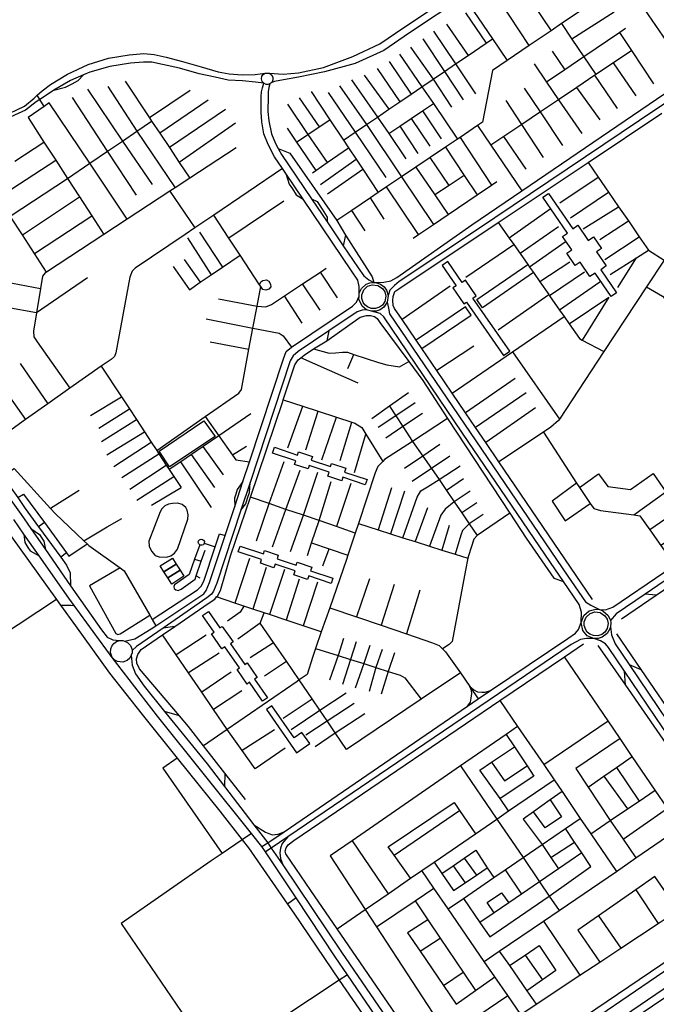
# Model space of a CAD drawing. Header units: millimetres. Extents: x 664923 to 767831, y 3118803 to 3207600.
# Tile 401 of 422: x 744563 to 746076, y 3151933 to 3154272. Entities that reach past the tile are written whole.
import ezdxf

# ---------------------------------------------------------------- set-up
doc = ezdxf.new("R2010")
doc.units = ezdxf.units.MM
for name, color, linetype in [('parks', 8, 'Continuous'), ('roads_2', 2, 'Continuous'), ('roads_3', 3, 'Continuous')]:
    doc.layers.add(name, color=color, linetype=linetype)

msp = doc.modelspace()

# ---------------------------------------------------------------- linework, layer by layer
at = {"layer": 'parks'}
for points in [[(745819.48, 3153859.35), (745876.86, 3153775.55), (745889.13, 3153783.87), (745913.78, 3153747.88), (745926.48, 3153756.49), (745945.43, 3153728.82), (745933.7, 3153720.86), (745956.76, 3153687.16), (745943.52, 3153678.19), (745981.03, 3153623.42), (745968.16, 3153614.7), (745930.17, 3153670.17), (745917.96, 3153661.9), (745894.31, 3153696.44), (745882.54, 3153688.46), (745862.88, 3153717.17), (745874.97, 3153725.36), (745853.03, 3153757.42), (745864.4, 3153765.11), (745806.08, 3153850.27), (745819.48, 3153859.35)], [(745580.25, 3153697.64), (745566.57, 3153688.28), (745599.86, 3153640.2), (745592.26, 3153635), (745618.42, 3153597.2), (745624.31, 3153601.24), (745712.13, 3153474.37), (745727.11, 3153484.64), (745639.91, 3153610.6), (745647.52, 3153615.82), (745621.76, 3153653.03), (745614.56, 3153648.09), (745580.25, 3153697.64)], [(745378.94, 3153599.86), (745375.43, 3153609.92), (745375.51, 3153618.74), (745380.19, 3153630.27), (745389.55, 3153638.85), (745400.59, 3153642.44), (745413.56, 3153640.92), (745424.85, 3153633.49), (745430.07, 3153625.59), (745432.49, 3153615.15), (745430.23, 3153602.96), (745424.48, 3153594.28), (745417.46, 3153588.98), (745408.19, 3153585.88), (745397.72, 3153586.19), (745388.91, 3153589.69), (745382.67, 3153594.78), (745378.94, 3153599.86)], [(744893.94, 3153246.69), (745000.45, 3153319.21), (745026.93, 3153281.65), (744918.97, 3153210.05), (744893.94, 3153246.69)], [(745168, 3153256.19), (745223.09, 3153237.78), (745225.58, 3153245.17), (745258.42, 3153234.19), (745255.57, 3153225.75), (745301.21, 3153210.49), (745303.62, 3153217.6), (745337.77, 3153206.18), (745334.82, 3153197.44), (745388.11, 3153179.62), (745383.93, 3153167.24), (745330.89, 3153184.97), (745328.1, 3153176.73), (745295.06, 3153187.77), (745298.27, 3153197.28), (745250.71, 3153213.18), (745247.86, 3153204.74), (745215.91, 3153215.42), (745218.76, 3153223.83), (745163.32, 3153242.36), (745168, 3153256.19)], [(744896.44, 3153102.63), (744869.73, 3153032.95), (744869.98, 3153020.84), (744875.54, 3153009.59), (744884.33, 3152998.79), (744894.3, 3152995.58), (744911.24, 3152995.37), (744921.65, 3152998.24), (744930.47, 3153004.49), (744937.31, 3153014.29), (744962.28, 3153085.45), (744963.02, 3153096.06), (744960.32, 3153106.8), (744957.14, 3153113.17), (744949, 3153120.01), (744938.46, 3153123.76), (744925.53, 3153122.55), (744916.23, 3153121.21), (744907.76, 3153116.88), (744900.29, 3153109.71), (744896.44, 3153102.63)], [(745086.79, 3153021.59), (745141.89, 3153003.16), (745144.38, 3153010.56), (745177.23, 3152999.57), (745174.38, 3152991.14), (745220.02, 3152975.87), (745222.43, 3152982.99), (745256.58, 3152971.57), (745253.62, 3152962.82), (745306.91, 3152945.01), (745302.73, 3152932.62), (745249.69, 3152950.35), (745246.9, 3152942.11), (745213.86, 3152953.17), (745217.07, 3152962.66), (745169.51, 3152978.57), (745166.65, 3152970.12), (745134.71, 3152980.8), (745137.56, 3152989.21), (745082.12, 3153007.75), (745086.79, 3153021.59)], [(744896.49, 3152974.18), (744925.61, 3152992.56), (744934.62, 3152978.42), (744905.49, 3152960.04), (744896.49, 3152974.18)], [(744934.62, 3152978.42), (744943.61, 3152964.3), (744914.47, 3152945.94), (744905.49, 3152960.04), (744934.62, 3152978.42)], [(744943.61, 3152964.3), (744952.93, 3152949.66), (744923.8, 3152931.3), (744914.47, 3152945.94), (744943.61, 3152964.3)], [(744997.39, 3152856.19), (745011.48, 3152865.85), (745038.5, 3152826.83), (745044.01, 3152830.61), (745069.56, 3152793.7), (745063.28, 3152789.4), (745097.52, 3152739.96), (745102.95, 3152743.68), (745126.8, 3152709.24), (745120.73, 3152705.08), (745151.4, 3152660.79), (745139.87, 3152652.89), (745108.84, 3152697.69), (745102.97, 3152693.67), (745079.22, 3152727.98), (745084.78, 3152731.79), (745050.24, 3152781.7), (745043.33, 3152776.97), (745018.49, 3152812.84), (745024.53, 3152816.98), (744997.39, 3152856.19)], [(745907.75, 3152822.32), (745904.24, 3152832.38), (745904.32, 3152841.2), (745908.99, 3152852.73), (745918.36, 3152861.31), (745929.39, 3152864.9), (745942.37, 3152863.38), (745953.66, 3152855.95), (745958.89, 3152848.05), (745961.3, 3152837.61), (745959.04, 3152825.42), (745953.29, 3152816.74), (745946.27, 3152811.44), (745937, 3152808.33), (745926.53, 3152808.65), (745917.72, 3152812.15), (745911.48, 3152817.24), (745907.75, 3152822.32)], [(745149.12, 3152632.98), (745220.74, 3152530.48), (745251.81, 3152551.96), (745233.33, 3152578.41), (745215.27, 3152565.93), (745162.13, 3152641.99), (745149.12, 3152632.98)]]:
    msp.add_lwpolyline(points, close=True, dxfattribs=at)
at = {"layer": 'roads_2'}
for points in [[(745156.08, 3154144.84), (745189.12, 3154142.55), (745225.14, 3154146.17), (745285.02, 3154158.79), (745353.96, 3154184.78), (745418.53, 3154214.53), (745475.76, 3154254.07), (745686.22, 3154395.03), (745916.76, 3154554.18), (745933.46, 3154561.37), (745942.89, 3154562.34), (745958.11, 3154561.4), (745978.75, 3154557.76), (745997.12, 3154557.2)], [(745989.5, 3154537.81), (745972.21, 3154544.25), (745954.85, 3154549.41), (745942.86, 3154550.12), (745934.9, 3154548.31), (745922.2, 3154540.58), (745697.53, 3154380.99), (745618.18, 3154327.59), (745489.38, 3154240.91), (745428.15, 3154199.34), (745360.06, 3154168.12), (745287.12, 3154148), (745225.15, 3154135.34), (745189.3, 3154129.48), (745168.28, 3154125.68), (745161.62, 3154123.37)], [(744573.83, 3154066.82), (744596.98, 3154086), (744604.33, 3154092.61), (744616.37, 3154103.44), (744635.8, 3154118.52), (744676.22, 3154142.56), (744725.69, 3154166.08), (744773.92, 3154181.04), (744823.07, 3154188.95), (744857.99, 3154191.58), (744882.53, 3154189.71), (744910.51, 3154183.2), (744949.73, 3154172.9), (744994.25, 3154160.57), (745034.47, 3154148.63), (745060.75, 3154143.5), (745091.48, 3154141.53), (745122.45, 3154142.07), (745146.37, 3154145.04)], [(745142.65, 3154121.1), (745123.13, 3154123.9), (745091.78, 3154127.1), (745058.44, 3154128.77), (745027.37, 3154135.69), (744989.36, 3154143.9), (744942.7, 3154157.13), (744902.07, 3154165.75), (744876.97, 3154171.38), (744856.75, 3154171.43), (744825.62, 3154169.12), (744777.02, 3154161.25), (744729.24, 3154147.48), (744714.37, 3154141.13), (744683.73, 3154128.07), (744644.01, 3154104.75), (744618.89, 3154088.37), (744610.61, 3154082.99), (744601.98, 3154077.36), (744576.47, 3154057.43)], [(745148.52, 3154118.56), (745142.65, 3154121.1), (745138.75, 3154125.65), (745137.14, 3154131.62), (745138.38, 3154137.77), (745141.36, 3154141.96), (745146.37, 3154145.04), (745156.08, 3154144.84), (745160.98, 3154141.52), (745164.36, 3154135.36), (745164.42, 3154129.08), (745161.62, 3154123.37), (745157.07, 3154119.77), (745153, 3154118.5), (745148.52, 3154118.56)], [(745369.75, 3153622.53), (745369.19, 3153637.93), (745365.84, 3153652.95), (745351.14, 3153675.61), (745236.43, 3153845.76), (745195.27, 3153906.83), (745187.52, 3153918.31), (745168.44, 3153946.61), (745152.95, 3153975.67), (745143.16, 3154001.02), (745137.78, 3154029.71), (745136.29, 3154052.35), (745136.25, 3154090.03), (745137.62, 3154100.72), (745139.4, 3154110.61), (745142.65, 3154121.1)], [(745157.07, 3154119.77), (745154.6, 3154111.38), (745153.45, 3154100.75), (745153.24, 3154089.83), (745152.67, 3154054.35), (745154.75, 3154031.84), (745161.22, 3154001.39), (745170.21, 3153977.97), (745176.92, 3153966.26), (745184.93, 3153952.29), (745256.33, 3153846.58), (745293.08, 3153792.18), (745331.74, 3153734.93), (745367.04, 3153682.67), (745380.49, 3153663.92), (745392.61, 3153653.97), (745403.98, 3153647.68)], [(745408.34, 3153647.91), (745427.7, 3153648.67), (745444.42, 3153652.04), (745458.72, 3153659.99), (745637.56, 3153784.85), (745755.92, 3153865.29), (746133.43, 3154121.87), (746147.66, 3154135.1)], [(746164.61, 3154113.12), (746143.96, 3154105.14), (746079.22, 3154061.64), (745648.56, 3153772.31), (745464.29, 3153649.9), (745453.06, 3153640.38), (745442.56, 3153629.72), (745438.09, 3153617.13)], [(744520.59, 3154041.33), (744573.83, 3154066.82)], [(744576.47, 3154057.43), (744522.26, 3154032.87)], [(745398.51, 3153579.25), (745386.88, 3153583.06), (745376.56, 3153591.48), (745368.99, 3153608.16), (745369.35, 3153614.97), (745369.75, 3153622.53), (745374.86, 3153633.45), (745385.89, 3153643.54), (745394.91, 3153647.2), (745403.98, 3153647.68), (745408.34, 3153647.91), (745419.84, 3153644.17), (745429.05, 3153637.09), (745434.33, 3153629.61), (745438.09, 3153617.13), (745436.02, 3153601.31), (745428.17, 3153589.18), (745419.27, 3153582.7), (745409.49, 3153579.44), (745398.51, 3153579.25)], [(744811.85, 3152795.2), (744836.14, 3152800.68), (744875.29, 3152824.7), (744886.05, 3152831.9), (745000.09, 3152908.22), (745005.47, 3152916.16), (745013.82, 3152934.61), (745051, 3153046.85), (745073.84, 3153115.84), (745093.31, 3153174.63), (745108.92, 3153221.77), (745189.91, 3153466.36), (745196.14, 3153483.9), (745208.76, 3153494.14), (745353.2, 3153591.6), (745362.73, 3153600.91), (745369.35, 3153614.97)], [(745386.88, 3153583.06), (745376.89, 3153581.72), (745364.54, 3153578.21), (745297.06, 3153532.97), (745224.4, 3153483.81), (745212.82, 3153473.77), (745205.55, 3153461.94), (745110.25, 3153172.77), (745088.54, 3153106.87), (745031.26, 3152933.06), (745023.44, 3152914.18), (745018.37, 3152907.1), (745007.59, 3152898.23), (744903.87, 3152826.59), (744840.02, 3152782.49), (744829.62, 3152773.27)], [(745897.18, 3152839.76), (745898.19, 3152864.13), (745892.27, 3152882.57), (745855.33, 3152936.96), (745824.28, 3152982.67), (745615.23, 3153289.52), (745428.39, 3153566.39), (745419.28, 3153574.01), (745398.51, 3153579.25)], [(745436.02, 3153601.31), (745439.07, 3153586.72), (745441.66, 3153573.34), (745865.67, 3152950.3), (745907.6, 3152888.69), (745919.71, 3152880.83), (745940.56, 3152870.85)], [(745940.56, 3152870.85), (745954.92, 3152870.26), (745972, 3152876.31), (746093.61, 3152958.63), (746119.12, 3152975.83), (746145.53, 3152993.65), (746382.67, 3153154.64), (746446.64, 3153198.07), (746483.63, 3153223.18), (746506.98, 3153239.03), (746533.59, 3153256.66), (746665.91, 3153344.29), (746677.03, 3153360.37)], [(746696.58, 3153335.97), (746666.51, 3153329.55), (746608.65, 3153289.99), (746297.11, 3153076.94), (746242.45, 3153039.56), (746049.12, 3152907.36), (745980.48, 3152860.42), (745966.67, 3152844.8)], [(745927.23, 3152801.98), (745911.59, 3152808.3), (745900.91, 3152820.71), (745897.18, 3152839.76), (745903.16, 3152856.46), (745915.76, 3152867.71), (745931.86, 3152871.82), (745940.56, 3152870.85), (745948.6, 3152867.87), (745961.58, 3152856.36), (745966.67, 3152844.8), (745967.48, 3152839.78), (745966.92, 3152829.78), (745965.43, 3152824.56), (745958.76, 3152813.46), (745947.3, 3152804.93), (745937.73, 3152802.02), (745927.23, 3152801.98)], [(745138.4, 3152307.45), (745152.08, 3152316.43), (745191.24, 3152342.16), (745626.94, 3152641.18), (745652.32, 3152658.58), (745681.55, 3152678.2), (745865.22, 3152801.46), (745883.69, 3152814.24), (745890.4, 3152823.37), (745897.18, 3152839.76)], [(745966.92, 3152829.78), (745969.48, 3152810.3), (745977.77, 3152788.75), (746010.93, 3152739.72), (746329.82, 3152268.08), (746361.55, 3152221.15), (746379.3, 3152209.04), (746401.35, 3152201.18)], [(745927.23, 3152801.98), (745909.7, 3152802.01), (745895.76, 3152799.11), (745873.54, 3152787.22), (745199.75, 3152330.46), (745160.5, 3152303.96), (745146.83, 3152294.74)], [(746351.54, 3152173.33), (746351.27, 3152193.86), (746344.86, 3152215.07), (746326.76, 3152241.81), (746310.11, 3152266.4), (745999.78, 3152724.55), (745961.68, 3152780.79), (745954.54, 3152788.89), (745942.69, 3152796.24), (745927.23, 3152801.98)], [(745119.38, 3152358.93), (745146.79, 3152341.32), (745162.55, 3152335.39), (745177.22, 3152336.62), (745191.24, 3152342.16)], [(745199.75, 3152330.46), (745186.31, 3152314.54), (745182.11, 3152303.77), (745180.95, 3152292.15), (745182.39, 3152278.95), (745187.76, 3152263.59)], [(745641.8, 3151670.45), (745660.74, 3151677.15), (745699.64, 3151702.11), (745721.56, 3151716.98), (746278.4, 3152094.88), (746325.44, 3152129.42), (746335.71, 3152140.07), (746346.81, 3152159.13)], [(746376.9, 3152121.13), (746353.95, 3152118.11), (746332.59, 3152107.81), (745709.84, 3151687.03), (745669.16, 3151658.1), (745660.44, 3151646.7)]]:
    msp.add_lwpolyline(points, dxfattribs=at)
at = {"layer": 'roads_3'}
for points in [[(745773.72, 3154210.88), (745704.29, 3154315.71), (745755.51, 3154350.74), (745807.75, 3154386.49), (745858.22, 3154421), (745930.54, 3154317.24)], [(745983.99, 3154441.64), (745974.71, 3154431.95), (745972.12, 3154413.77), (745975.71, 3154402.02), (746000.97, 3154365.01), (746047.63, 3154296.66), (746134.49, 3154169.39)], [(746000.97, 3154365.01), (745930.54, 3154317.24), (745878.23, 3154281.77), (745850.31, 3154262.82), (745825.52, 3154246.02), (745773.72, 3154210.88), (745721, 3154175.13), (745686.16, 3154151.5), (745662.7, 3154028.6), (745650.92, 3154020.66), (745609.28, 3153992.57), (745603.18, 3153988.47), (745574.29, 3153968.99), (745538.26, 3153944.69), (745504.29, 3153921.79), (745469.96, 3153898.64), (745434.5, 3153874.73), (745414.91, 3153861.53), (745396.32, 3153848.99), (745351.97, 3153819.09), (745316.27, 3153795.02)], [(745755.51, 3154350.74), (745825.52, 3154246.02)], [(745618.18, 3154327.59), (745686.13, 3154226.83), (745721, 3154175.13)], [(745622.32, 3154288.86), (745671.07, 3154216.58)], [(745975.62, 3154289.88), (745875.08, 3154226.26)], [(745577.15, 3154262.02), (745628.28, 3154187.44)], [(745850.31, 3154262.82), (745875.08, 3154226.26), (745903.73, 3154183.97), (745932.26, 3154141.89)], [(745546.29, 3154245.11), (745598.6, 3154167.22), (745646.06, 3154095.93)], [(746002.66, 3154251.48), (745988.64, 3154241.92), (745903.73, 3154183.97), (745858.34, 3154153.45), (745814.83, 3154124.2)], [(746069.98, 3154119.79), (746017.14, 3154198.9), (745988.64, 3154241.92)], [(745332.31, 3153985.92), (745360.2, 3154004.91), (745386.65, 3154022.92), (745413.2, 3154040.99), (745440.09, 3154059.31), (745466.19, 3154077.08), (745493.01, 3154095.33), (745518.61, 3154112.77), (745545.33, 3154130.96), (745572.46, 3154149.43), (745598.6, 3154167.22), (745628.28, 3154187.44), (745671.07, 3154216.58), (745686.13, 3154226.83)], [(745520.64, 3154226.82), (745572.46, 3154149.43), (745616.23, 3154082)], [(745464.9, 3154190.52), (745518.61, 3154112.77), (745545.72, 3154072.93), (745603.18, 3153988.47)], [(745491.31, 3154207.34), (745545.33, 3154130.96), (745588.71, 3154064.78)], [(746017.14, 3154198.9), (745973.5, 3154169.59), (745932.26, 3154141.89), (745929.81, 3154140.24), (745887.01, 3154111.5), (745843.38, 3154082.19), (745800.12, 3154053.13), (745755.76, 3154023.35), (745713.57, 3153995.01), (745682.4, 3153974.08)], [(745827.92, 3154197.57), (745858.34, 3154153.45)], [(745440.36, 3154172.62), (745493.01, 3154095.33)], [(745785.45, 3154167.43), (745814.83, 3154124.2), (745843.38, 3154082.19), (745898.23, 3154001.51)], [(746027.82, 3154091.17), (745973.5, 3154169.59)], [(744644.01, 3154104.75), (744671.31, 3154111.84), (744686.97, 3154120.23), (744701.46, 3154128), (744714.37, 3154141.13)], [(745381.56, 3154140.33), (745440.09, 3154059.31)], [(745412.08, 3154156.13), (745466.19, 3154077.08)], [(745983.22, 3154060.99), (745929.81, 3154140.24)], [(744813.56, 3154126), (744871.29, 3154038.83), (744876.12, 3154031.52), (744895.46, 3154002.64), (744918.28, 3153968.56), (744941.95, 3153933.2), (744967.04, 3153895.71)], [(745351.31, 3154128.97), (745413.2, 3154040.99), (745439.57, 3154002.05), (745480.5, 3153941.58)], [(744723.62, 3154107.12), (744806.53, 3153983.95), (744877.04, 3153880.65)], [(744771.81, 3154113.67), (744841.27, 3154007.71), (744932.19, 3153872.91)], [(744967.93, 3154103.7), (744871.29, 3154038.83)], [(745255.6, 3154101.45), (745300.03, 3154034.54), (745332.31, 3153985.92), (745344.15, 3153968.1), (745362.31, 3153940.75), (745378.28, 3153916.69), (745414.91, 3153861.53)], [(745295.8, 3154098.97), (745360.2, 3154004.91), (745433.11, 3153896.94)], [(745322.59, 3154115.43), (745386.65, 3154022.92), (745469.96, 3153898.64), (745545.86, 3153785.53)], [(745853.71, 3153973.24), (745800.12, 3154053.13), (745762.01, 3154109.65)], [(745942.15, 3154034.23), (745887.01, 3154111.5)], [(744818.2, 3153798.33), (744729.09, 3153931.03), (744632.82, 3154074.39), (744620.89, 3154066.27), (744582.41, 3154040.05), (744620.34, 3153981.51), (744648.35, 3153938.3), (744676.54, 3153894.78), (744704.56, 3153851.53), (744733.76, 3153806.48), (744762.61, 3153761.96)], [(744620.89, 3154066.27), (744610.61, 3154082.99), (744604.33, 3154092.61)], [(744840.39, 3153855.12), (744771.18, 3153959.81), (744687.97, 3154087.15)], [(745010.78, 3154081.3), (744895.46, 3154002.64)], [(745199.35, 3154071.23), (745247.61, 3153999.78), (745293.03, 3153932.53)], [(745226.9, 3154086.96), (745274.72, 3154017.75)], [(745439.57, 3154002.05), (745465.89, 3154019.63), (745492.88, 3154037.65), (745519.77, 3154055.6), (745545.72, 3154072.93)], [(745807.83, 3153944.92), (745755.76, 3154023.35), (745718.76, 3154079.89)], [(745051.76, 3154059.22), (744918.28, 3153968.56)], [(745924.2, 3152894.14), (745701.4, 3153221.56), (745670.28, 3153267.31), (745645.83, 3153303.24), (745621.98, 3153338.29), (745590.27, 3153384.9), (745553.81, 3153438.47), (745518.1, 3153490.95), (745504.61, 3153510.78), (745471.3, 3153559.74), (745453.37, 3153586.1), (745450.54, 3153593.44), (745449.41, 3153604.66), (745450.1, 3153614.43), (745454.02, 3153626.06), (745463.69, 3153633.05), (745699.96, 3153790.68), (745913.48, 3153933.12), (746088.56, 3154049.93)], [(745519.77, 3154055.6), (745564.27, 3153989.19)], [(744626.08, 3153672.64), (744597.51, 3153716.81), (744568.94, 3153760.96), (744540.3, 3153805.22), (744676.54, 3153894.78), (744729.09, 3153931.03), (744771.18, 3153959.81), (744806.53, 3153983.95), (744841.27, 3154007.71), (744876.12, 3154031.52)], [(745075.13, 3154026.05), (744941.95, 3153933.2)], [(745220.35, 3153981.56), (745247.61, 3153999.78), (745274.72, 3154017.75), (745300.03, 3154034.54)], [(745492.88, 3154037.65), (745537.5, 3153971.61)], [(745197.94, 3154014.61), (745220.35, 3153981.56), (745266.25, 3153913.9)], [(745465.89, 3154019.63), (745508.87, 3153954)], [(745650.92, 3154020.66), (745682.4, 3153974.08), (745755.92, 3153865.29)], [(744550.97, 3153935.99), (744620.34, 3153981.51)], [(745609.28, 3153992.57), (745683.74, 3153878.93)], [(745766.04, 3153917.05), (745713.57, 3153995.01)], [(745076.96, 3153967.62), (744967.04, 3153895.71), (744932.19, 3153872.91), (744919.67, 3153864.71), (744818.2, 3153798.33), (744762.61, 3153761.96), (744626.08, 3153672.64), (744623.28, 3153670.81), (744616.75, 3153662.88), (744611.94, 3153633.66), (744602.38, 3153575.53), (744595.21, 3153532), (744595.96, 3153518.53), (744604.06, 3153506.63), (744681.77, 3153397)], [(745176.92, 3153966.26), (745204.38, 3153954.83), (745316.27, 3153795.02), (745337.07, 3153760.12), (745400.58, 3153661.52), (745403.98, 3153647.68)], [(745258.14, 3153908.25), (745266.25, 3153913.9), (745293.03, 3153932.53), (745344.15, 3153968.1)], [(745574.29, 3153968.99), (745619.13, 3153902.13), (745650.01, 3153856.09)], [(744544.16, 3153870.39), (744648.35, 3153938.3)], [(745277.31, 3153880.92), (745362.31, 3153940.75)], [(745583.27, 3153878.49), (745538.26, 3153944.69)], [(745913.48, 3153933.12), (745937.51, 3153898.17), (745962.05, 3153862.48), (745986.07, 3153827.54), (746009.13, 3153794.01), (746034.94, 3153756.48), (746056.95, 3153724.46), (746094.03, 3153700.89)], [(745187.52, 3153918.31), (745023.86, 3153807.99), (744979.23, 3153777.91), (744955.88, 3153762.17), (744836.77, 3153681.89), (744830.13, 3153675.08), (744824.5, 3153660.28), (744791.14, 3153480.52), (744788.05, 3153471.59), (744780.12, 3153464.91), (744756.51, 3153448.61), (744681.77, 3153397), (744629.32, 3153359.63), (744576.35, 3153321.88), (744527.22, 3153286.85), (744477.13, 3153251.16)], [(745195.27, 3153906.83), (745203.29, 3153881.39), (745210.7, 3153869.98), (745219.58, 3153856.29), (745236.43, 3153845.76)], [(745294.49, 3153858.71), (745378.28, 3153916.69)], [(745504.29, 3153921.79), (745548.89, 3153855.82), (745580.53, 3153809.02)], [(745497.46, 3153752.73), (745510.74, 3153761.74), (745545.86, 3153785.53), (745580.53, 3153809.02), (745650.01, 3153856.09), (745683.74, 3153878.93), (745696.88, 3153887.83)], [(745619.13, 3153902.13), (745583.27, 3153878.49), (745548.89, 3153855.82)], [(746323.44, 3153891.69), (746261.46, 3153851.18), (746143.25, 3153773.9), (746131.92, 3153758.52), (746122.68, 3153744.48), (746094.03, 3153700.89), (746052.26, 3153637.37), (745951.12, 3153483.53), (745845.7, 3153323.18), (745843.3, 3153319.54), (745825.3, 3153303.77), (745807.6, 3153292.03), (745701.4, 3153221.56)], [(745846.42, 3153837.15), (745937.51, 3153898.17)], [(744919.67, 3153864.71), (744979.23, 3153777.91)], [(745510.74, 3153761.74), (745434.5, 3153874.73)], [(745871.91, 3153801.48), (745962.05, 3153862.48)], [(744568.94, 3153760.96), (744704.56, 3153851.53)], [(745190.53, 3153840.68), (745059.81, 3153753.27)], [(745256.33, 3153846.58), (745269.28, 3153840.16), (745281.18, 3153821.77), (745293.26, 3153803.09), (745293.08, 3153792.18)], [(745428.47, 3153798.64), (745396.32, 3153848.99)], [(745383.33, 3153770.7), (745351.97, 3153819.09)], [(745823.22, 3153821.76), (745726.22, 3153753.1)], [(745901.73, 3153775.11), (745986.07, 3153827.54)], [(744597.51, 3153716.81), (744733.76, 3153806.48)], [(744888.21, 3153248.61), (745003.46, 3153329.54), (745083.54, 3153385.1), (745089.68, 3153393.73), (745107.56, 3153489.04), (745116.93, 3153538.98), (745126.75, 3153591.36), (745135.52, 3153638.05), (745132.6, 3153642.48), (745086.69, 3153712.37), (745059.81, 3153753.27), (745023.86, 3153807.99)], [(745699.96, 3153790.68), (745726.22, 3153753.1), (745736.65, 3153738.19), (745751.82, 3153716.48), (745770.01, 3153690.47), (745774.37, 3153684.24), (745783.49, 3153671.19), (745798.91, 3153649.13), (745819.79, 3153619.26), (745822.05, 3153616.03), (745845.83, 3153582.02), (745856.29, 3153567.04), (745868.7, 3153549.28), (745893.15, 3153514.33), (745899.68, 3153510.85), (745951.12, 3153483.53)], [(745941.04, 3153749.67), (746009.13, 3153794.01)], [(744990.2, 3153767.34), (745044.81, 3153684.03)], [(745843.04, 3153780.38), (745751.82, 3153716.48)], [(744961.12, 3153753.79), (745017.86, 3153665.8)], [(745337.07, 3153760.12), (745331.74, 3153734.93)], [(745859.05, 3153743.74), (745774.37, 3153684.24)], [(745953.22, 3153702.11), (746034.94, 3153756.48)], [(745622.85, 3153660.75), (745736.65, 3153738.19)], [(745965.63, 3153666.39), (746028.23, 3153706.19), (746056.95, 3153724.46)], [(744953.63, 3153702.6), (744991.88, 3153648.22)], [(744966.03, 3153630.72), (744991.88, 3153648.22), (745017.86, 3153665.8), (745044.81, 3153684.03), (745086.69, 3153712.37)], [(745870.09, 3153695.89), (745798.91, 3153649.13)], [(745984.36, 3153635.54), (746028.23, 3153706.19)], [(744927.6, 3153685.41), (744966.03, 3153630.72)], [(745034.82, 3153609.16), (745126.75, 3153591.36), (745147.81, 3153589.85), (745161.02, 3153595.32), (745191.89, 3153615.82), (745235.1, 3153644.47), (745277.38, 3153672.53), (745291.04, 3153681.59)], [(745318.2, 3153611.15), (745277.38, 3153672.53)], [(745783.49, 3153671.19), (745662.31, 3153587.61), (745648.89, 3153607.31), (745770.01, 3153690.47)], [(745905.01, 3153671.99), (745822.05, 3153616.03)], [(744723.63, 3153658.83), (744602.38, 3153575.53), (744460.51, 3153600.83)], [(744495.05, 3153655.92), (744611.94, 3153633.66)], [(745132.6, 3153642.48), (745135.39, 3153649.23), (745140.55, 3153652.89), (745149.09, 3153653.78), (745155.1, 3153651.3), (745159.06, 3153643.57), (745159.8, 3153637.27), (745154.73, 3153631.55), (745147.33, 3153629.62), (745140.29, 3153631.11), (745135.52, 3153638.05)], [(745276.94, 3153581.65), (745235.1, 3153644.47)], [(745585.76, 3153639.28), (745471.3, 3153559.74)], [(745941.2, 3153648.18), (745845.83, 3153582.02)], [(746052.26, 3153637.37), (746090.38, 3153615.35), (746096.07, 3153608.7), (746115.99, 3153585.42), (746135.84, 3153556.42), (746152.33, 3153532.31), (746230.16, 3153418.59), (746244.54, 3153397.57), (746399.53, 3153361.53), (746430.15, 3153354.41), (746433.32, 3153349.74), (746443.3, 3153335.1), (746461.9, 3153307.79), (746479.63, 3153281.78), (746489.23, 3153266.77), (746506.98, 3153239.03)], [(745234.04, 3153550.93), (745191.89, 3153615.82)], [(745699.39, 3153535.13), (745819.79, 3153619.26)], [(745868.7, 3153549.28), (745962.77, 3153612.54), (745899.68, 3153510.85)], [(745518.1, 3153490.95), (745635.39, 3153569.95), (745621.9, 3153589.79), (745504.61, 3153510.78)], [(745099.4, 3152418.87), (745050.07, 3152482.15), (744999.54, 3152546.98), (744963.68, 3152592.98), (744942.31, 3152618.01), (744847.13, 3152729.49), (744840.72, 3152742.99), (744840.21, 3152753.72), (744843.21, 3152763.64), (744851.42, 3152775.41), (744902.25, 3152810.42), (744931, 3152830.23), (745012.96, 3152886.68), (745026.19, 3152895.66), (745030.54, 3152900.57), (745032.46, 3152902.74), (745039.47, 3152916.24), (745063.71, 3152997.96), (745110.82, 3153137.6), (745187.64, 3153365.35), (745188.93, 3153369.15), (745216.86, 3153452.04), (745224.54, 3153464.28), (745230.71, 3153468.98), (745238.31, 3153474.77), (745260.66, 3153489.85), (745292.44, 3153509.45), (745372.17, 3153565.04), (745386.55, 3153569.29), (745396.57, 3153569.73), (745405.47, 3153567.36), (745411.88, 3153562.16), (745418.84, 3153553.02), (745487.38, 3153459.7), (745520.39, 3153414.77), (745579.68, 3153324.53), (745727.5, 3153099.58), (745766.59, 3153040.08), (745832.07, 3152945.53), (745855.33, 3152936.96)], [(745005.95, 3153561.75), (745116.93, 3153538.98), (745179.51, 3153527.19), (745188.61, 3153521.32), (745208.76, 3153494.14)], [(745590.27, 3153384.9), (745733.93, 3153483.27), (745856.29, 3153567.04)], [(745297.06, 3153532.97), (745292.44, 3153509.45)], [(745014.93, 3153506.96), (745107.56, 3153489.04)], [(745260.66, 3153489.85), (745298.22, 3153479.56), (745313.06, 3153480.45), (745329.94, 3153481.96), (745341.61, 3153481.91), (745356.71, 3153476.99), (745415.28, 3153457.92), (745435.23, 3153452.25), (745465.07, 3153447.37), (745487.38, 3153459.7)], [(745642.27, 3153496.59), (745553.81, 3153438.47)], [(745367.05, 3153408.19), (745230.71, 3153468.98)], [(745342.7, 3153443.07), (745356.71, 3153476.99)], [(745733.93, 3153483.27), (745845.7, 3153323.18)], [(744563.63, 3153455.46), (744629.32, 3153359.63)], [(744756.51, 3153448.61), (744804.39, 3153375.91), (744823.3, 3153347.19), (744839.95, 3153321.91), (744858.94, 3153293.05), (744875.39, 3153268.08), (744888.21, 3153248.61), (744893.4, 3153240.73), (744911.03, 3153213.95), (744917.98, 3153203.41), (744928.8, 3153186.97), (744946.05, 3153160.77)], [(744358.36, 3153419.71), (744477.13, 3153251.16), (744521.71, 3153187.88), (744557.86, 3153136.57), (744575.95, 3153110.9), (744607.55, 3153067.36), (744660.16, 3152994.86), (744673.51, 3152976.45), (744682.46, 3152958.17), (744683.67, 3152926.69)], [(744495.27, 3153435.56), (744576.35, 3153321.88)], [(745739.79, 3153419.92), (745621.98, 3153338.29)], [(744341.42, 3153409.4), (744566.25, 3153096.12), (744589.04, 3153063.21), (744623.75, 3153013.15), (744683.67, 3152926.69), (744698.46, 3152905.36), (744757.04, 3152822.46), (744770.52, 3152805.04), (744783.78, 3152798.36), (744799.66, 3152796.69)], [(744730.89, 3153332.09), (744804.39, 3153375.91)], [(745188.93, 3153369.15), (745235.16, 3153353.97), (745272.25, 3153341.78), (745315.31, 3153327.63), (745352.22, 3153315.5), (745359.4, 3153313.15), (745376.01, 3153302.98), (745385.36, 3153287.73), (745425.36, 3153222.48)], [(745486.38, 3153385.25), (745441.74, 3153353.89), (745399.29, 3153324.05)], [(745766.54, 3153385.34), (745645.83, 3153303.24)], [(744750.48, 3153301.28), (744823.3, 3153347.19)], [(745200.26, 3153254.75), (745235.16, 3153353.97)], [(745502.17, 3153361.87), (745456.56, 3153331.12), (745414.82, 3153302.97)], [(745441.74, 3153353.89), (745456.56, 3153331.12), (745473.44, 3153305.22), (745496.23, 3153270.25), (745520.54, 3153235.35), (745541.28, 3153205.61), (745559.15, 3153179.97), (745577.29, 3153153.21), (745595.19, 3153126.82), (745613.06, 3153100.48), (745631.04, 3153073.95), (745649.55, 3153046.66)], [(745788.46, 3153350.29), (745670.28, 3153267.31)], [(744756.85, 3153269.6), (744839.95, 3153321.91)], [(745111.65, 3153335.44), (745036.27, 3153283.24), (744998.65, 3153257.85), (744970.64, 3153238.95), (744945.31, 3153221.85), (744917.98, 3153203.41)], [(745579.68, 3153324.53), (745496.23, 3153270.25), (745429.94, 3153227.13), (745425.36, 3153222.48), (745413.88, 3153210.83), (745407.65, 3153195.48), (745367.57, 3153074.95), (745360.07, 3153052.39), (745342.62, 3152999.92), (745339.06, 3152989.2), (745299.34, 3152874.93), (745279.41, 3152817.61), (745265.76, 3152778.35), (745258.95, 3152758.74), (745245.61, 3152716.4), (745226.92, 3152703.44), (745221.9, 3152699.96), (745055.95, 3152585.79), (744999.54, 3152546.98)], [(745003.46, 3153329.54), (745036.27, 3153283.24), (745068.46, 3153237.4), (745076.1, 3153226.53), (745108.92, 3153221.77)], [(745242.72, 3153250.2), (745272.25, 3153341.78)], [(745281.03, 3153226.07), (745315.31, 3153327.63)], [(745519.54, 3153336.17), (745473.44, 3153305.22), (745433.11, 3153278.15)], [(745324.34, 3153224.71), (745352.22, 3153315.5)], [(745992.55, 3152848.41), (746075.17, 3152904.72), (746336.62, 3153082.92), (746470.23, 3153174), (746598.37, 3153261.34), (746654.67, 3153299.72), (746677.16, 3153315.04)], [(744770.07, 3153238.07), (744858.94, 3153293.05)], [(745358.65, 3153196.42), (745385.36, 3153287.73)], [(745807.6, 3153292.03), (745886.14, 3153170.54), (745893.03, 3153160.33), (745918.35, 3153122.8), (745927.07, 3153110.78), (745942.92, 3153105.75), (746022.5, 3153095.41), (746036.12, 3153093.63), (746059.95, 3153060.23), (746086.51, 3153022.98), (746100.06, 3153003.99), (746119.12, 3152975.83)], [(744786.26, 3153210.38), (744875.39, 3153268.08)], [(745046.85, 3153190.63), (744998.65, 3153257.85)], [(745101.37, 3153258.07), (745068.46, 3153237.4)], [(745561.35, 3153263.12), (745520.54, 3153235.35), (745477.25, 3153205.89)], [(744805.27, 3153184.07), (744893.4, 3153240.73)], [(745026.28, 3153160.99), (744970.64, 3153238.95)], [(745584.89, 3153234.96), (745541.28, 3153205.61), (745495.4, 3153174.72)], [(744521.71, 3153187.88), (744549.3, 3153206.14), (744636.03, 3153110.79), (744646.7, 3153099.06), (744714.79, 3153033.99), (744722.58, 3153026.55), (744726.74, 3153022.69), (744801.16, 3152969.86), (744811.27, 3152962.68), (744871.64, 3152857.1), (744877.25, 3152847.27), (744886.05, 3152831.9)], [(744824.49, 3153156.83), (744911.03, 3153213.95)], [(745018.72, 3153113.49), (744945.31, 3153221.85)], [(745125.24, 3153033.56), (745155.31, 3153122.39), (745190.91, 3153222.38)], [(745473.55, 3153041.31), (745507.12, 3153137.27), (745516.34, 3153152.34), (745531.75, 3153162.43), (745559.15, 3153179.97), (745609.06, 3153211.91)], [(744840.65, 3153130.46), (744928.8, 3153186.97)], [(745163.43, 3153019.86), (745195.31, 3153108.71), (745229.24, 3153202.15)], [(745206.31, 3153008.42), (745236.73, 3153094.56), (745270.88, 3153197.21)], [(745617.36, 3153180.9), (745577.29, 3153153.21)], [(745893.03, 3153160.33), (745938.29, 3153192.91), (745960.33, 3153162.83), (746014.48, 3153156.14), (746068.41, 3153194.21), (746098.12, 3153150.32)], [(746022.5, 3153095.41), (746098.12, 3153150.32), (746147.38, 3153184.27), (746164.15, 3153190.29), (746184.3, 3153193.56), (746230.58, 3153177.44), (746290.72, 3153156.5), (746086.51, 3153022.98)], [(744875.54, 3153118.77), (744946.05, 3153160.77)], [(745093.31, 3153174.63), (745079.66, 3153155.76), (745076.22, 3153145.07), (745072.95, 3153134.91), (745073.84, 3153115.84)], [(745088.54, 3153106.87), (745099.7, 3153121.85), (745104.29, 3153135.23), (745109, 3153148.95), (745110.25, 3153172.77)], [(745246.23, 3152998.74), (745256.48, 3153029.43), (745273.97, 3153081.83), (745303.05, 3153175.04)], [(745349.82, 3153169.86), (745315.18, 3153067.74)], [(745446.16, 3153159.56), (745414.72, 3153059.99)], [(745886.14, 3153170.54), (745827.82, 3153127.87), (745858.76, 3153081.64), (745918.35, 3153122.8)], [(746230.58, 3153177.44), (746059.95, 3153060.23)], [(744475.73, 3153135.86), (744650.27, 3152894.63), (744659.9, 3152881.31), (744695.58, 3152832), (744776.41, 3152719.34), (744853.33, 3152621.55), (744936.79, 3152517.45), (744962.81, 3152484.99), (745037.97, 3152391.34), (745091.39, 3152323.72), (745106.55, 3152304.53), (745199.13, 3152170.52), (745214.21, 3152148.77), (745322.23, 3151989.85), (745369.21, 3151920.72), (745425.94, 3151839.75), (745526.13, 3151696.75), (745548.85, 3151659.26), (745571.66, 3151633.16), (745658.35, 3151542.46), (745697.41, 3151501.61), (745706.28, 3151492.32), (745762.42, 3151431.52), (745822.97, 3151365.95)], [(744557.86, 3153136.57), (744571.6, 3153145.17), (744621.18, 3153077.3), (744674.01, 3153004.99), (744679.71, 3152997.17), (744722.58, 3153026.55)], [(744703.86, 3153153.82), (744636.03, 3153110.79)], [(745360.07, 3153052.39), (745315.18, 3153067.74), (745273.97, 3153081.83), (745236.73, 3153094.56), (745195.31, 3153108.71), (745155.31, 3153122.39), (745110.82, 3153137.6)], [(745476.93, 3153152.23), (745443.81, 3153050.76)], [(745633.37, 3153151.86), (745595.19, 3153126.82), (745574.04, 3153109.53), (745563.76, 3153094.94), (745536.34, 3153021.39)], [(745531.69, 3153112.4), (745502.2, 3153032.23)], [(745648.81, 3153123.8), (745613.06, 3153100.48)], [(744714.79, 3153033.99), (744770.37, 3153067.09), (744805.27, 3153087.04)], [(745727.5, 3153099.58), (745649.55, 3153046.66), (745641.99, 3153037.94), (745629.3, 3152998.61), (745627.96, 3152992.31), (745621.87, 3152963.88), (745590.65, 3152794.53), (745583.57, 3152787.42), (745567.55, 3152776.98)], [(745663.96, 3153096.31), (745631.04, 3153073.95), (745614.82, 3153058.67), (745610.67, 3153047.7), (745597.71, 3153001.91)], [(745860.16, 3151334.61), (745866.89, 3151349.67), (745864.49, 3151359.78), (745784.41, 3151445.25), (745755.7, 3151475.88), (745714.43, 3151519.18), (745675.46, 3151560.06), (745612.33, 3151626.3), (745600.67, 3151638.29), (745576.49, 3151665.34), (745464.76, 3151823.01), (745341.73, 3152002.69), (745312.7, 3152045.08), (745219.52, 3152185.29), (745146.83, 3152294.74), (745138.4, 3152307.45), (745113.39, 3152338.63), (744889.93, 3152617.28), (744782.52, 3152756.72), (744692.39, 3152880.52), (744679.69, 3152898.04), (744609.24, 3152997.97), (744572.73, 3153049.78), (744548.4, 3153084.28)], [(744621.18, 3153077.3), (744607.55, 3153067.36)], [(745367.57, 3153074.95), (745414.72, 3153059.99), (745443.81, 3153050.76), (745473.55, 3153041.31), (745502.2, 3153032.23), (745536.34, 3153021.39), (745565.88, 3153012.01), (745597.71, 3153001.91), (745627.96, 3152992.31)], [(745583.6, 3153070.33), (745565.88, 3153012.01)], [(744572.73, 3153049.78), (744574.43, 3153029.7), (744581.87, 3153018.33), (744587.1, 3153010.36), (744609.24, 3152997.97)], [(744589.04, 3153063.21), (744609.34, 3153049.29), (744615.02, 3153040.61), (744620.09, 3153032.87), (744623.75, 3153013.15)], [(744877.25, 3152847.27), (744985.2, 3152917.57), (744993.58, 3152926.07), (745000.38, 3152938.15), (745027.28, 3153019.95), (745037.43, 3153050.84), (745051, 3153046.85)], [(744990.6, 3153024.14), (744978.37, 3152990.21), (744965.59, 3152954.28), (744930.9, 3152928.94), (744929.08, 3152925.11), (744929.93, 3152920.59), (744933.42, 3152917.62), (744939.35, 3152916.24), (744946.33, 3152919.41), (744979.35, 3152942.63), (744982.06, 3152950.52), (744994.01, 3152985.29), (745003.22, 3153012.06)], [(744996.7, 3153037.26), (744999.46, 3153035.63), (745001.57, 3153031.97), (745001.41, 3153028.11), (744999.16, 3153024.77), (744996.3, 3153023.29), (744992.45, 3153023.32), (744990.6, 3153024.14), (744988.24, 3153026.45), (744987.14, 3153029.69), (744987.93, 3153033.66), (744989.72, 3153035.91), (744991.58, 3153037.03), (744994.16, 3153037.61), (744996.7, 3153037.26)], [(745001.41, 3153028.11), (745027.28, 3153019.95)], [(745256.48, 3153029.43), (745297.97, 3153015.21), (745342.62, 3152999.92)], [(744674.01, 3153004.99), (744660.16, 3152994.86)], [(745283.19, 3152974.13), (745297.97, 3153015.21)], [(744801.16, 3152969.86), (744728.73, 3152926.93), (744791.32, 3152813.58), (744796.05, 3152811.6), (744801.73, 3152813.24), (744871.64, 3152857.1)], [(744978.37, 3152990.21), (744994.01, 3152985.29)], [(745108.97, 3152992.25), (745074.12, 3152886.05)], [(745148.43, 3152970.23), (745116.63, 3152871.87)], [(744982.06, 3152950.52), (744990.97, 3152946.07)], [(745191.9, 3152965.7), (745155.99, 3152858.75)], [(745226.99, 3152942.51), (745195.52, 3152845.58)], [(745270.52, 3152935.44), (745236.05, 3152832.06)], [(745393.9, 3152943.87), (745363.18, 3152853.21)], [(745452.8, 3152929.73), (745421.72, 3152833.27)], [(745279.41, 3152817.61), (745236.05, 3152832.06), (745195.52, 3152845.58), (745155.99, 3152858.75), (745143.56, 3152862.9), (745116.63, 3152871.87), (745095.31, 3152878.98), (745074.12, 3152886.05), (745030.54, 3152900.57)], [(745513.72, 3152916.5), (745482.18, 3152812.69)], [(746075.17, 3152904.72), (746049.12, 3152907.36)], [(744650.27, 3152894.63), (744333.61, 3152686.38)], [(744659.9, 3152881.31), (744666.72, 3152881.15)], [(744666.72, 3152881.15), (744684.08, 3152880.73)], [(744684.08, 3152880.73), (744692.39, 3152880.52)], [(745095.31, 3152878.98), (745086.39, 3152864.66), (745056.28, 3152843.15)], [(745610.02, 3152720.39), (745516.62, 3152657.4), (745339.53, 3152538), (745312.54, 3152577.66), (745293.34, 3152605.84), (745275.73, 3152631.74), (745257.73, 3152658.16), (745226.92, 3152703.44), (745196.37, 3152747.91), (745166.12, 3152791.94), (745134.27, 3152838.29), (745143.56, 3152862.9)], [(745299.34, 3152874.93), (745363.18, 3152853.21), (745421.72, 3152833.27), (745482.18, 3152812.69), (745543.71, 3152791.75), (745559.52, 3152784.83), (745567.55, 3152776.98), (745574.41, 3152770.28), (745610.02, 3152720.39), (745632.42, 3152687.66), (745652.32, 3152658.58)], [(744931, 3152830.23), (744903.87, 3152826.59)], [(745134.27, 3152838.29), (745081.2, 3152800.28)], [(745055.95, 3152585.79), (745023.51, 3152633.22), (744995.21, 3152674.57), (744963.92, 3152720.29), (744934.42, 3152763.39), (744902.25, 3152810.42)], [(745006.08, 3152809.71), (744934.42, 3152763.39)], [(745981.05, 3152812.62), (746038.68, 3152728.43), (746129.85, 3152595.25), (746172.68, 3152530.94), (746328.25, 3152297.4), (746351.54, 3152262.43), (746382.55, 3152226.32)], [(744782.52, 3152756.72), (744778.2, 3152768.78), (744778.89, 3152777.54), (744781.21, 3152783.46), (744786.4, 3152790.13), (744792.51, 3152794.34), (744799.66, 3152796.69), (744807.71, 3152796.82), (744811.85, 3152795.2), (744819.12, 3152792.34), (744826.23, 3152784.84), (744829.45, 3152777.17), (744829.62, 3152773.27), (744829.88, 3152767.47), (744827.48, 3152761.96), (744824.47, 3152755.03), (744817.91, 3152749.22), (744807.36, 3152745.48), (744794.73, 3152747.02), (744788.7, 3152750.31), (744782.52, 3152756.72)], [(745110.11, 3152756.33), (745166.12, 3152791.94)], [(745548.93, 3151773.33), (745317.13, 3152111.53), (745254.7, 3152202.62), (745194.93, 3152290.15), (745193.31, 3152296.65), (745195.82, 3152304.72), (745200.62, 3152311.21), (745214.29, 3152321.44), (745703.61, 3152654.09), (745857.1, 3152758.44), (745902.42, 3152789.48)], [(745331.93, 3152801.79), (745319.11, 3152761.45), (745298.54, 3152702.47)], [(745362.42, 3152793.61), (745349.04, 3152751.97), (745329.77, 3152692.44)], [(745394.54, 3152785.46), (745380.31, 3152742.07), (745360.04, 3152683.57)], [(745936.63, 3152785.14), (746002.12, 3152690.68), (746202.73, 3152401.4), (746292.87, 3152265.7), (746329.38, 3152211.85), (746335.87, 3152202.4), (746336.38, 3152197.84), (746337.51, 3152188.81), (746334.82, 3152178.24), (746329.52, 3152170.51), (746252.74, 3152118.13), (746210.89, 3152089.59), (745739.1, 3151767.81)], [(744827.48, 3152761.96), (744829.96, 3152738.66), (744837.62, 3152717.69), (744858.05, 3152688.65), (744906.71, 3152628.63), (745007.88, 3152503.88), (745049.26, 3152450.1), (745119.38, 3152358.93), (745152.08, 3152316.43), (745160.5, 3152303.96), (745187.76, 3152263.59), (745327.77, 3152056.29), (745482.83, 3151830.18), (745571.07, 3151701.2), (745588.37, 3151684.14), (745603.11, 3151676.6), (745626.31, 3151671.08)], [(745036.58, 3152767.29), (744963.92, 3152720.29)], [(745265.76, 3152778.35), (745319.11, 3152761.45), (745349.04, 3152751.97), (745380.31, 3152742.07), (745409.19, 3152732.92), (745438.63, 3152723.6), (745466.46, 3152714.79), (745477.78, 3152708.53), (745516.62, 3152657.4)], [(745423.9, 3152775.87), (745409.19, 3152732.92), (745392.86, 3152675.9)], [(745452.99, 3152767.88), (745438.63, 3152723.6), (745421.46, 3152669.53)], [(745144.36, 3152713.42), (745196.37, 3152747.91)], [(746223.96, 3152220.09), (746132.83, 3152353.15), (746102.03, 3152398.41), (746072.91, 3152441.22), (746018.3, 3152521.48), (745989.42, 3152563.93), (745960.96, 3152605.78), (745857.1, 3152758.44)], [(746010.93, 3152739.72), (746038.68, 3152728.43)], [(745064.86, 3152722.1), (744995.21, 3152674.57)], [(746002.12, 3152690.68), (745999.78, 3152724.55)], [(745090.84, 3152677.77), (745023.51, 3152633.22)], [(745207.91, 3152585.26), (745275.73, 3152631.74), (745338.11, 3152672.9)], [(745626.94, 3152641.18), (745633.61, 3152650.53), (745635.96, 3152659.94), (745637.17, 3152671.06), (745636.23, 3152677.86), (745632.42, 3152687.66), (745641.92, 3152679.73), (745650.47, 3152675.16), (745661.02, 3152674.1), (745668.69, 3152673.94), (745681.55, 3152678.2)], [(745188.46, 3152612.23), (745257.73, 3152658.16)], [(745242.7, 3152572.52), (745293.34, 3152605.84), (745357.52, 3152648.01)], [(745703.61, 3152654.09), (745745.84, 3152592.66), (745808.13, 3152502.04), (745832.92, 3152465.96), (745851.56, 3152438.48), (745895.01, 3152374.39), (745919.8, 3152337.83), (745980.65, 3152248.1)], [(744942.31, 3152618.01), (744906.71, 3152628.63)], [(745264.98, 3152544.91), (745312.54, 3152577.66), (745383.22, 3152623.72)], [(745808.13, 3152502.04), (745960.96, 3152605.78)], [(745193.79, 3152541.49), (745121.92, 3152492.13), (745091.43, 3152535.43), (745055.95, 3152585.79)], [(745168.46, 3152584.83), (745091.43, 3152535.43)], [(745745.84, 3152592.66), (745718.49, 3152573.79), (745610.44, 3152499.2), (745352.49, 3152321.15), (745300.16, 3152285.03)], [(745718.49, 3152573.79), (745738.35, 3152544.01), (745768.43, 3152498.89), (745784.61, 3152474.63), (745704.62, 3152421.29)], [(745989.42, 3152563.93), (745884.55, 3152493.04), (745913.82, 3152448.56), (745966.1, 3152369.09), (745996.55, 3152324.78), (746027.17, 3152280.22)], [(745724.67, 3152391.92), (745704.62, 3152421.29), (745656.28, 3152489.17), (745684.07, 3152507.75), (745738.35, 3152544.01)], [(744936.79, 3152517.45), (744902.62, 3152493.31), (745043.52, 3152291.29)], [(745684.07, 3152507.75), (745715.12, 3152463.55), (745768.43, 3152498.89)], [(745913.82, 3152448.56), (745951.25, 3152474.68), (745980.71, 3152495.23), (746018.3, 3152521.48)], [(745050.07, 3152482.15), (745049.26, 3152450.1)], [(745610.44, 3152499.2), (745696.58, 3152372.64), (745758.8, 3152281.12), (745797.85, 3152223.68), (745821.29, 3152189.19), (745844.38, 3152155.23)], [(745980.71, 3152495.23), (746034.69, 3152415.41)], [(745317.13, 3152111.53), (745383.59, 3152157.48), (745438.03, 3152195.11), (745491.36, 3152231.99), (745518.06, 3152250.44), (745547.27, 3152270.44), (745645.51, 3152337.69), (745696.58, 3152372.64), (745724.67, 3152391.92), (745832.92, 3152465.96)], [(745951.25, 3152474.68), (746007.25, 3152396.87)], [(745851.56, 3152438.48), (745823.42, 3152418.41), (745783.75, 3152390.1), (745759.03, 3152372.48), (745803.96, 3152312.04), (745824.77, 3152281.34), (745842.99, 3152254.43)], [(745919.8, 3152337.83), (745966.1, 3152369.09), (746007.25, 3152396.87), (746034.69, 3152415.41), (746072.91, 3152441.22)], [(745491.36, 3152231.99), (745452.85, 3152286.77), (745438.67, 3152306.96), (745595.01, 3152412.2), (745607.94, 3152393.13), (745645.51, 3152337.69)], [(745823.42, 3152418.41), (745850.4, 3152378.01), (745811.58, 3152351.82), (745783.75, 3152390.1)], [(745452.85, 3152286.77), (745607.94, 3152393.13)], [(745666.85, 3152034.26), (745702.46, 3152058.52), (745807.62, 3152130.19), (745844.38, 3152155.23), (745980.65, 3152248.1), (746027.17, 3152280.22), (746086.87, 3152321.42), (746132.83, 3152353.15), (746202.73, 3152401.4)], [(745996.55, 3152324.78), (746102.03, 3152398.41)], [(745580.81, 3152159.26), (745617.38, 3152184.3), (745689.8, 3152233.88), (745716.23, 3152251.98), (745758.8, 3152281.12), (745803.96, 3152312.04), (745859.52, 3152350.08), (745895.01, 3152374.39)], [(745113.39, 3152338.63), (745091.39, 3152323.72), (745043.52, 3152291.29), (745017.42, 3152273.6), (744804.07, 3152124.82), (744958.23, 3151897.84), (744975.82, 3151871.95), (745031.51, 3151795.28)], [(745617.38, 3152184.3), (745656.52, 3152126.69), (745679.6, 3152092.71), (745821.29, 3152189.19), (745920.31, 3152259.83), (745898.49, 3152292.23), (745881.15, 3152317.96), (745859.52, 3152350.08)], [(745352.49, 3152321.15), (745438.03, 3152195.11)], [(745824.77, 3152281.34), (745881.15, 3152317.96)], [(745565.92, 3152243.05), (745592.94, 3152261.72), (745619.34, 3152279.95), (745646.49, 3152298.7), (745673.97, 3152257.22), (745689.8, 3152233.88)], [(745898.49, 3152292.23), (745842.99, 3152254.43), (745797.85, 3152223.68), (745754.86, 3152194.18), (745725.25, 3152173.86), (745690.04, 3152149.7), (745656.52, 3152126.69)], [(745300.16, 3152285.03), (745383.59, 3152157.48), (745410.49, 3152116.41), (745580.27, 3151857), (745609.02, 3151813.1)], [(745547.27, 3152270.44), (745565.92, 3152243.05), (745593.46, 3152202.6), (745621.35, 3152221.51), (745648.07, 3152239.64), (745673.97, 3152257.22)], [(745619.34, 3152279.95), (745648.07, 3152239.64)], [(745804.04, 3151834.91), (745753.33, 3151908.61), (745722.47, 3151953.45), (745691.96, 3151997.78), (745666.85, 3152034.26), (745580.81, 3152159.26), (745547.09, 3152208.27), (745518.06, 3152250.44)], [(745548.93, 3151773.33), (745609.02, 3151813.1), (745753.33, 3151908.61), (745790.28, 3151933.07), (745893.99, 3152001.7), (745941.22, 3152032.96), (745991.55, 3152066.27), (746080.18, 3152124.93), (746127.91, 3152156.53), (746179.01, 3152190.34), (746223.96, 3152220.09), (746292.87, 3152265.7)], [(745592.94, 3152261.72), (745621.35, 3152221.51)], [(745716.23, 3152251.98), (745754.86, 3152194.18)], [(746127.91, 3152156.53), (746071.86, 3152236.11), (746026.56, 3152204.56), (745938.38, 3152143.15), (745889.36, 3152109.01), (745941.22, 3152032.96)], [(745410.49, 3152116.41), (745502.19, 3152178.08), (745547.09, 3152208.27)], [(746336.38, 3152197.84), (746240.99, 3152130), (745804.04, 3151834.91), (745699.61, 3151764.39), (745600.8, 3151697.67)], [(746026.56, 3152204.56), (746080.18, 3152124.93)], [(745219.52, 3152185.29), (745199.13, 3152170.52)], [(745502.19, 3152178.08), (745532.3, 3152133.65), (745561.88, 3152089.99), (745616.69, 3152009.1), (745646.15, 3151965.62)], [(745690.04, 3152149.7), (745673.51, 3152174.53), (745708.02, 3152197.37), (745725.25, 3152173.86)], [(745532.3, 3152133.65), (745484.39, 3152102.59), (745514.07, 3152059.13), (745569.77, 3151977.53), (745600.01, 3151933.23)], [(745807.62, 3152130.19), (745893.99, 3152001.7)], [(745938.38, 3152143.15), (745991.55, 3152066.27)], [(745514.07, 3152059.13), (745561.88, 3152089.99)], [(745702.46, 3152058.52), (745726.3, 3152024.49), (745768.17, 3151964.67), (745790.28, 3151933.07)], [(745726.3, 3152024.49), (745763.65, 3152049.62), (745797.39, 3152072.32), (745836.9, 3152012.61), (745805.2, 3151990.5), (745768.17, 3151964.67)], [(745763.65, 3152049.62), (745805.2, 3151990.5)], [(745341.73, 3152002.69), (745322.23, 3151989.85), (745180.9, 3151896.79), (745088.57, 3151834.06), (745031.51, 3151795.28), (744910.48, 3151713.04), (744868.35, 3151684.4), (744791.8, 3151631.31), (744787.52, 3151628.34), (744727.89, 3151720.99), (744728.69, 3151731.63), (744735.08, 3151742.4), (744958.23, 3151897.84)], [(745569.77, 3151977.53), (745616.69, 3152009.1)], [(745600.01, 3151933.23), (745646.15, 3151965.62), (745691.96, 3151997.78)], [(745580.27, 3151857), (745722.47, 3151953.45)]]:
    msp.add_lwpolyline(points, dxfattribs=at)

doc.saveas('drawing.dxf')
